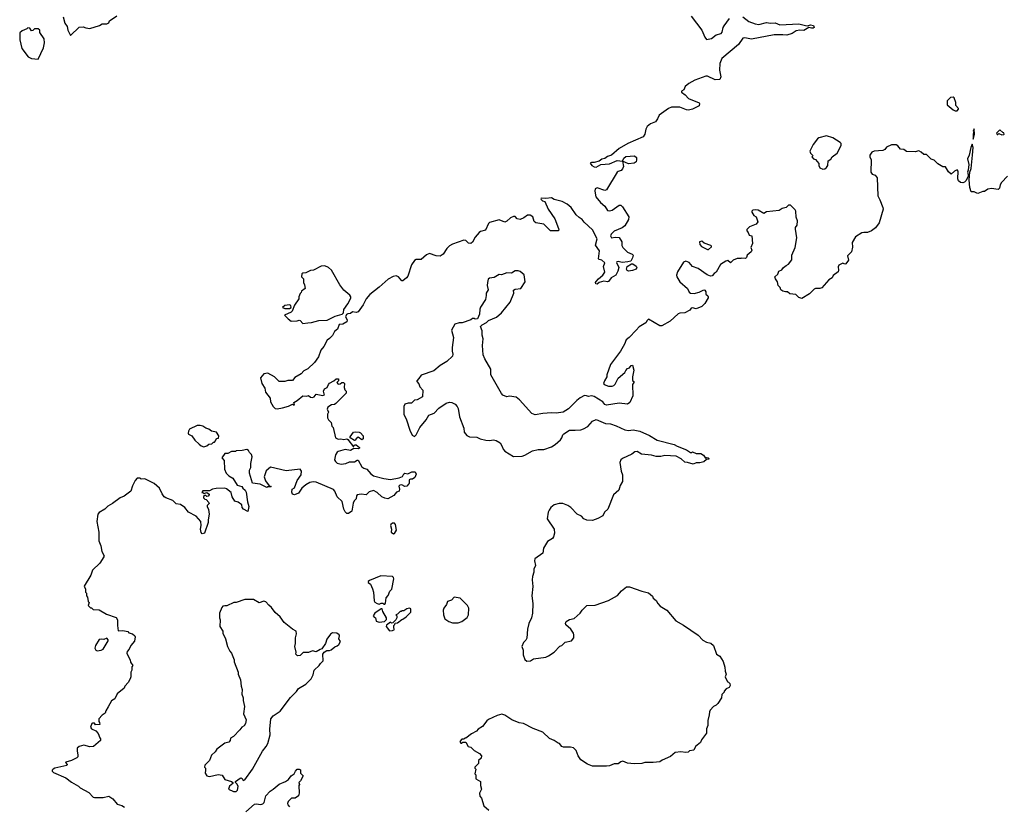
# Model space of a CAD drawing. Extents: x 2293878 to 2522763, y 823964 to 1006972.
# Tile 274 of 407: x 2402040 to 2412381, y 906196 to 914456. Entities that reach past the tile are written whole.
import ezdxf

# ---------------------------------------------------------------- set-up
doc = ezdxf.new("R2010")
doc.units = 0

msp = doc.modelspace()

# ---------------------------------------------------------------- linework, layer by layer
at = {"layer": '0CON20XD'}
for points in [[(2402496, 914486), (2402515, 914420), (2402540, 914385), (2402547, 914345), (2402575, 914290), (2402665, 914378), (2402705, 914382), (2402735, 914370), (2402775, 914364), (2402878, 914395), (2402905, 914412), (2402955, 914413), (2402975, 914422), (2402982, 914445), (2403062, 914498)], [(2409634, 914485), (2409698, 914438), (2409765, 914413), (2409805, 914407), (2409885, 914427), (2409925, 914421), (2409975, 914423), (2410025, 914401), (2410225, 914414), (2410295, 914394), (2410315, 914392), (2410345, 914402), (2410377, 914395), (2410384, 914376), (2410375, 914369), (2410355, 914366), (2410327, 914373), (2410275, 914342), (2410235, 914346), (2410195, 914340), (2410155, 914313), (2410096, 914294), (2410055, 914299), (2409965, 914296), (2409727, 914253), (2409655, 914267), (2409635, 914264), (2409591, 914195), (2409415, 914049), (2409392, 913995), (2409391, 913925), (2409404, 913855), (2409395, 913829), (2409345, 913825), (2409265, 913864), (2409245, 913864), (2409130, 913820), (2409067, 913785), (2409031, 913755), (2409015, 913720), (2408990, 913705), (2408992, 913695), (2409028, 913668), (2409065, 913628), (2409175, 913582), (2409180, 913575), (2409175, 913553), (2409108, 913515), (2409065, 913506), (2409045, 913508), (2408974, 913536), (2408885, 913537), (2408855, 913524), (2408757, 913455), (2408739, 913415), (2408717, 913385), (2408665, 913362), (2408632, 913335), (2408618, 913305), (2408606, 913254), (2408589, 913225), (2408426, 913155), (2408336, 913105), (2408256, 913034), (2408215, 913021), (2408185, 912998), (2408155, 912990), (2408125, 912971), (2408075, 912956), (2408045, 912958), (2408032, 912948), (2408048, 912925), (2408075, 912910), (2408095, 912909), (2408145, 912937), (2408235, 912944), (2408315, 912976), (2408370, 912970), (2408385, 913003), (2408405, 913018), (2408496, 913026), (2408518, 913008), (2408520, 912985), (2408514, 912965), (2408495, 912948), (2408435, 912942), (2408370, 912970), (2408382, 912915), (2408371, 912889), (2408358, 912872), (2408327, 912863), (2408315, 912854), (2408205, 912668), (2408185, 912663), (2408105, 912689), (2408085, 912679), (2408081, 912655), (2408091, 912595), (2408139, 912535), (2408187, 912497), (2408215, 912454), (2408235, 912448), (2408263, 912457), (2408335, 912507), (2408355, 912510), (2408372, 912492), (2408437, 912387), (2408435, 912357), (2408395, 912293), (2408368, 912272), (2408284, 912235), (2408251, 912205), (2408244, 912185), (2408255, 912167), (2408295, 912173), (2408335, 912170), (2408364, 912125), (2408366, 912085), (2408374, 912064), (2408425, 912014), (2408472, 911995), (2408483, 911985), (2408476, 911955), (2408458, 911922), (2408428, 911912), (2408367, 911907), (2408325, 911918), (2408313, 911915), (2408309, 911905), (2408332, 911855), (2408322, 911815), (2408303, 911775), (2408254, 911746), (2408225, 911708), (2408215, 911703), (2408175, 911710), (2408125, 911698), (2408105, 911678), (2408091, 911681), (2408088, 911695), (2408095, 911708), (2408118, 911735), (2408166, 911774), (2408187, 911805), (2408172, 911865), (2408186, 911904), (2408155, 911932), (2408125, 911938), (2408118, 911945), (2408129, 912029), (2408089, 912089), (2408106, 912155), (2408055, 912251), (2407969, 912329), (2407948, 912358), (2407915, 912378), (2407886, 912406), (2407833, 912483), (2407790, 912520), (2407736, 912546), (2407655, 912567), (2407625, 912587), (2407565, 912577), (2407518, 912582), (2407513, 912575), (2407518, 912568), (2407532, 912555), (2407556, 912546), (2407591, 912465), (2407662, 912365), (2407699, 912265), (2407702, 912245), (2407695, 912238), (2407615, 912238), (2407545, 912310), (2407462, 912322), (2407445, 912338), (2407430, 912385), (2407402, 912402), (2407375, 912404), (2407336, 912374), (2407295, 912359), (2407266, 912366), (2407245, 912388), (2407225, 912389), (2407194, 912375), (2407158, 912342), (2407135, 912330), (2407075, 912354), (2406975, 912325), (2406965, 912315), (2406933, 912245), (2406879, 912231), (2406865, 912222), (2406825, 912174), (2406795, 912119), (2406778, 912105), (2406755, 912110), (2406725, 912138), (2406705, 912142), (2406585, 912098), (2406555, 912082), (2406526, 912054), (2406487, 911995), (2406457, 911973), (2406415, 911977), (2406345, 912001), (2406312, 911988), (2406255, 911937), (2406203, 911937), (2406185, 911929), (2406155, 911882), (2406115, 911764), (2406104, 911746), (2406065, 911714), (2406053, 911715), (2406019, 911755), (2405995, 911768), (2405961, 911759), (2405910, 911730), (2405815, 911646), (2405719, 911571), (2405680, 911525), (2405648, 911462), (2405595, 911390), (2405575, 911380), (2405535, 911388), (2405515, 911372), (2405485, 911369), (2405471, 911359), (2405462, 911335), (2405480, 911305), (2405476, 911285), (2405435, 911258), (2405394, 911256), (2405377, 911205), (2405345, 911182), (2405325, 911140), (2405295, 911108), (2405269, 911091), (2405233, 911025), (2405204, 910986), (2405178, 910915), (2405135, 910857), (2405065, 910791), (2405025, 910769), (2404995, 910736), (2404931, 910699), (2404905, 910667), (2404855, 910668), (2404824, 910656), (2404765, 910657), (2404715, 910707), (2404645, 910744), (2404604, 910736), (2404570, 910695), (2404583, 910635), (2404616, 910585), (2404622, 910545), (2404670, 910480), (2404674, 910444), (2404701, 910395), (2404725, 910372), (2404745, 910370), (2404800, 910380), (2404865, 910399), (2404905, 910420), (2404915, 910410), (2404925, 910410), (2404918, 910435), (2404955, 910457), (2405013, 910507), (2405055, 910502), (2405075, 910508), (2405095, 910492), (2405115, 910490), (2405133, 910497), (2405155, 910522), (2405225, 910508), (2405240, 910515), (2405238, 910528), (2405230, 910555), (2405241, 910579), (2405270, 910595), (2405282, 910625), (2405295, 910638), (2405338, 910662), (2405365, 910686), (2405388, 910685), (2405387, 910663), (2405372, 910645), (2405385, 910630), (2405405, 910632), (2405425, 910647), (2405440, 910645), (2405452, 910635), (2405448, 910595), (2405455, 910570), (2405470, 910555), (2405470, 910535), (2405362, 910425), (2405345, 910414), (2405315, 910412), (2405275, 910388), (2405269, 910365), (2405282, 910335), (2405273, 910315), (2405274, 910274), (2405282, 910255), (2405310, 910225), (2405318, 910188), (2405332, 910172), (2405357, 910065), (2405385, 910051), (2405414, 910054), (2405445, 910047), (2405475, 910053), (2405486, 910046), (2405545, 909970), (2405555, 909990), (2405575, 909992), (2405610, 909965), (2405610, 909955), (2405595, 909948), (2405548, 909952), (2405515, 909933), (2405457, 909943), (2405385, 909922), (2405375, 909916), (2405357, 909885), (2405348, 909835), (2405358, 909815), (2405375, 909799), (2405415, 909789), (2405465, 909796), (2405505, 909814), (2405555, 909814), (2405585, 909832), (2405595, 909830), (2405635, 909762), (2405655, 909747), (2405685, 909737), (2405727, 909687), (2405757, 909667), (2405865, 909639), (2405935, 909629), (2406026, 909644), (2406060, 909660), (2406075, 909688), (2406085, 909693), (2406115, 909687), (2406157, 909707), (2406195, 909707), (2406203, 909685), (2406191, 909649), (2406165, 909632), (2406145, 909632), (2406130, 909625), (2406130, 909585), (2406125, 909578), (2406105, 909558), (2406085, 909553), (2406055, 909570), (2406032, 909568), (2406023, 909557), (2406030, 909525), (2406027, 909505), (2405996, 909494), (2405969, 909461), (2405906, 909424), (2405875, 909430), (2405843, 909445), (2405795, 909490), (2405755, 909511), (2405712, 909498), (2405680, 909465), (2405625, 909474), (2405585, 909467), (2405578, 909455), (2405573, 909425), (2405553, 909405), (2405541, 909379), (2405528, 909295), (2405495, 909270), (2405475, 909272), (2405459, 909289), (2405444, 909315), (2405427, 909397), (2405374, 909446), (2405351, 909505), (2405335, 909523), (2405155, 909598), (2405122, 909602), (2405088, 909595), (2405045, 909571), (2405002, 909535), (2404970, 909485), (2404925, 909467), (2404905, 909472), (2404900, 909495), (2404903, 909527), (2404925, 909540), (2404954, 909616), (2404996, 909675), (2405001, 909715), (2404985, 909737), (2404840, 909720), (2404675, 909756), (2404630, 909720), (2404607, 909655), (2404622, 909612), (2404662, 909562), (2404680, 909555), (2404675, 909550), (2404645, 909550), (2404635, 909542), (2404565, 909578), (2404485, 909590), (2404453, 909695), (2404453, 909725), (2404466, 909755), (2404466, 909795), (2404482, 909865), (2404475, 909890), (2404455, 909910)], [(2409093, 914495), (2409206, 914345), (2409235, 914272), (2409255, 914250), (2409305, 914259), (2409354, 914296), (2409407, 914313), (2409419, 914325), (2409428, 914375), (2409438, 914392), (2409495, 914468)], [(2402235, 914042), (2402289, 914161), (2402302, 914215), (2402298, 914255), (2402253, 914323), (2402250, 914345), (2402235, 914360), (2402195, 914360), (2402178, 914342), (2402165, 914340), (2402148, 914368), (2402125, 914370), (2402115, 914360), (2402065, 914340), (2402043, 914317), (2402040, 914245), (2402063, 914155), (2402130, 914065), (2402165, 914048), (2402235, 914042)], [(2411865, 913498), (2411885, 913500), (2411900, 913515), (2411900, 913525), (2411873, 913555), (2411874, 913585), (2411854, 913634), (2411843, 913643), (2411815, 913639), (2411783, 913605), (2411783, 913563), (2411845, 913508), (2411865, 913498)], [(2412055, 913200), (2412069, 913255), (2412065, 913310), (2412054, 913286), (2412060, 913275), (2412054, 913254), (2412055, 913200)], [(2412355, 913248), (2412375, 913250), (2412380, 913255), (2412378, 913268), (2412365, 913270), (2412335, 913298), (2412300, 913265), (2412305, 913250), (2412315, 913250), (2412325, 913260), (2412355, 913248)], [(2410475, 912888), (2410495, 912890), (2410515, 912903), (2410529, 912925), (2410533, 912975), (2410560, 912990), (2410573, 913015), (2410626, 913054), (2410668, 913135), (2410668, 913155), (2410658, 913168), (2410582, 913215), (2410515, 913238), (2410435, 913216), (2410420, 913205), (2410374, 913145), (2410338, 913075), (2410346, 913056), (2410368, 913035), (2410370, 913025), (2410360, 913015), (2410378, 912995), (2410397, 912987), (2410433, 912945), (2410434, 912924), (2410445, 912900), (2410475, 912888)], [(2412416, 912814), (2412352, 912745), (2412338, 912722), (2412332, 912688), (2412317, 912673), (2412247, 912683), (2412210, 912675), (2412175, 912653), (2412155, 912652), (2412105, 912632), (2412093, 912633), (2412065, 912650), (2412035, 912648), (2412019, 912695), (2412014, 912776), (2412019, 912855), (2412032, 912895), (2412048, 913035), (2412053, 913115), (2412045, 913150), (2412029, 913115), (2412011, 913035), (2411996, 912995), (2412010, 912935), (2412002, 912875), (2411994, 912855), (2412004, 912815), (2411977, 912763), (2411965, 912750), (2411945, 912743), (2411920, 912745), (2411900, 912765), (2411893, 912785), (2411897, 912867), (2411888, 912878), (2411860, 912865), (2411823, 912833), (2411795, 912860), (2411765, 912910), (2411735, 912912), (2411685, 912942), (2411645, 912980), (2411615, 912990), (2411565, 913040), (2411535, 913040), (2411510, 913065), (2411485, 913078), (2411445, 913067), (2411355, 913072), (2411325, 913092), (2411290, 913095), (2411263, 913133), (2411245, 913142), (2411197, 913143), (2411145, 913118), (2411126, 913094), (2411106, 913084), (2411013, 913077), (2410990, 913065), (2410968, 913035), (2410968, 913015), (2410982, 912985), (2410981, 912855), (2410994, 912834), (2411025, 912822), (2411046, 912795), (2411052, 912605), (2411074, 912565)], [(2411074, 912565), (2411106, 912485), (2411109, 912465), (2411067, 912323), (2411030, 912270), (2410985, 912239), (2410945, 912221), (2410905, 912223), (2410885, 912217), (2410818, 912175), (2410784, 912116), (2410787, 912067), (2410775, 912020), (2410733, 911977), (2410745, 911930), (2410717, 911893), (2410705, 911890), (2410685, 911898), (2410645, 911880), (2410638, 911862), (2410640, 911825), (2410635, 911810), (2410585, 911770), (2410573, 911747), (2410538, 911725), (2410465, 911642), (2410445, 911633), (2410397, 911633), (2410385, 911628), (2410335, 911578), (2410255, 911530), (2410225, 911538), (2410192, 911572), (2410128, 911578), (2410105, 911600), (2410085, 911598), (2410054, 911604), (2410035, 911620), (2410028, 911645), (2410007, 911665), (2410000, 911705), (2409977, 911735), (2409972, 911755), (2410002, 911785), (2410012, 911815), (2410045, 911828), (2410063, 911855), (2410092, 911875), (2410115, 911890), (2410150, 911935), (2410151, 911985), (2410184, 912065), (2410202, 912165), (2410187, 912255), (2410190, 912275), (2410205, 912300), (2410208, 912345), (2410194, 912384), (2410192, 912445), (2410185, 912460), (2410135, 912510), (2410115, 912510), (2410090, 912485), (2410048, 912472), (2410017, 912453), (2409885, 912438), (2409855, 912422), (2409797, 912457), (2409765, 912460), (2409740, 912455), (2409730, 912445), (2409730, 912435), (2409751, 912401), (2409777, 912387), (2409792, 912335), (2409775, 912308), (2409705, 912280), (2409678, 912252), (2409678, 912238), (2409692, 912222), (2409700, 912195), (2409728, 912185), (2409738, 912105), (2409720, 912065), (2409729, 912035), (2409723, 912017), (2409680, 911985), (2409672, 911958), (2409662, 911948), (2409625, 911952), (2409613, 911947), (2409575, 911948), (2409535, 911930), (2409505, 911903), (2409477, 911927), (2409455, 911922), (2409402, 911885), (2409356, 911804), (2409335, 911792), (2409313, 911767), (2409295, 911763), (2409262, 911778), (2409165, 911842), (2409106, 911865), (2409072, 911905), (2409035, 911919), (2409011, 911909), (2408950, 911810), (2408939, 911775), (2408942, 911755), (2408972, 911702), (2409053, 911635), (2409071, 911595), (2409085, 911586), (2409125, 911582), (2409176, 911594), (2409225, 911620), (2409236, 911616), (2409247, 911597), (2409248, 911575), (2409268, 911555), (2409270, 911545), (2409270, 911535), (2409237, 911475), (2409205, 911446), (2409145, 911421), (2409105, 911430), (2409094, 911426), (2409080, 911405), (2409025, 911379), (2408975, 911374), (2408955, 911366), (2408871, 911289), (2408785, 911240), (2408765, 911241), (2408645, 911310), (2408631, 911299), (2408615, 911273), (2408548, 911232), (2408514, 911196), (2408441, 911119), (2408409, 911095), (2408391, 911049), (2408351, 910975), (2408244, 910835), (2408208, 910725), (2408206, 910704), (2408182, 910665), (2408173, 910635), (2408180, 910625), (2408225, 910608), (2408263, 910607), (2408280, 910615), (2408295, 910630), (2408325, 910690), (2408395, 910752), (2408405, 910772), (2408425, 910792), (2408445, 910800), (2408462, 910825), (2408475, 910830), (2408490, 910775), (2408477, 910705), (2408478, 910668), (2408490, 910655), (2408490, 910645), (2408478, 910625), (2408480, 910505), (2408450, 910435), (2408423, 910417), (2408335, 910429), (2408205, 910409), (2408186, 910416), (2408164, 910444), (2408075, 910500), (2408045, 910506), (2408015, 910499), (2407994, 910506), (2407972, 910508), (2407926, 910484), (2407892, 910458), (2407805, 910369), (2407748, 910335), (2407674, 910324), (2407625, 910329), (2407535, 910321), (2407455, 910306), (2407420, 910320), (2407290, 910465), (2407255, 910492), (2407185, 910503), (2407155, 910497), (2407115, 910514), (2407099, 910529), (2406989, 910725), (2406987, 910785), (2406924, 910894), (2406908, 910938), (2406902, 911035), (2406909, 911105), (2406898, 911145), (2406898, 911188), (2406880, 911235), (2406898, 911252), (2406943, 911277), (2406964, 911296), (2407047, 911333), (2407101, 911379), (2407190, 911490), (2407230, 911585), (2407228, 911615), (2407244, 911626), (2407305, 911633), (2407350, 911705), (2407338, 911778), (2407295, 911813), (2407275, 911819), (2407245, 911818), (2407206, 911794), (2407155, 911799), (2407102, 911778), (2407075, 911780), (2407025, 911748), (2406975, 911743), (2406960, 911730), (2406952, 911698), (2406951, 911665), (2406960, 911620), (2406939, 911585), (2406940, 911560), (2406932, 911518), (2406881, 911439), (2406872, 911415), (2406868, 911365), (2406850, 911315), (2406825, 911310), (2406815, 911320), (2406795, 911318), (2406777, 911303), (2406686, 911274), (2406657, 911273), (2406612, 911258), (2406577, 911195), (2406595, 911120), (2406584, 911015), (2406584, 910975), (2406591, 910945), (2406586, 910924), (2406525, 910868), (2406456, 910824), (2406391, 910769), (2406255, 910722), (2406233, 910687), (2406210, 910665), (2406210, 910655), (2406233, 910633), (2406242, 910602), (2406273, 910565), (2406272, 910495), (2406216, 910464), (2406185, 910462), (2406155, 910430), (2406121, 910429), (2406085, 910418), (2406076, 910394), (2406074, 910315), (2406104, 910255), (2406136, 910145), (2406163, 910093), (2406185, 910080), (2406205, 910098), (2406241, 910175), (2406308, 910255), (2406336, 910304), (2406394, 910325), (2406442, 910378), (2406521, 910429), (2406555, 910438), (2406580, 910435), (2406615, 910417), (2406635, 910394), (2406645, 910372), (2406658, 910285), (2406704, 910165), (2406709, 910125), (2406738, 910088), (2406765, 910074), (2406842, 910072), (2406875, 910054), (2406935, 910042), (2406975, 910038), (2407015, 910044), (2407045, 910036), (2407085, 910011), (2407108, 909975), (2407119, 909945), (2407137, 909925), (2407225, 909869), (2407317, 909873), (2407345, 909883), (2407425, 909928), (2407485, 909944), (2407545, 909944), (2407625, 909970), (2407664, 909995), (2407719, 910045), (2407733, 910065), (2407744, 910096), (2407755, 910108), (2407815, 910144), (2407875, 910146), (2407935, 910149), (2407961, 910159), (2408007, 910183), (2408055, 910240), (2408095, 910256), (2408194, 910214), (2408245, 910211), (2408305, 910191), (2408395, 910149), (2408435, 910143), (2408485, 910148), (2408555, 910134), (2408655, 910090), (2408735, 910042), (2408915, 909996), (2408945, 909977), (2409045, 909939), (2409085, 909912), (2409095, 909910), (2409105, 909918), (2409145, 909900), (2409195, 909900), (2409222, 909882), (2409242, 909852), (2409255, 909860), (2409270, 909855), (2409280, 909845), (2409275, 909840), (2409252, 909838), (2409225, 909812), (2409185, 909804), (2409145, 909803), (2409115, 909787), (2409055, 909806), (2409025, 909808), (2408986, 909846), (2408934, 909874), (2408815, 909879), (2408775, 909870), (2408725, 909869), (2408675, 909884), (2408570, 909895), (2408525, 909920), (2408502, 909918), (2408468, 909892), (2408371, 909849), (2408353, 909835), (2408343, 909805), (2408359, 909715), (2408373, 909675), (2408372, 909605), (2408347, 909565), (2408333, 909517), (2408277, 909465), (2408217, 909315), (2408184, 909286), (2408164, 909246), (2408112, 909218), (2408055, 909198), (2407995, 909200), (2407966, 909216), (2407941, 909241), (2407895, 909264), (2407830, 909335), (2407796, 909356), (2407745, 909374), (2407705, 909376), (2407655, 909363), (2407618, 909335), (2407602, 909305), (2407590, 909285), (2407581, 909215), (2407654, 909105), (2407656, 909064), (2407647, 909025), (2407635, 909008), (2407585, 908977), (2407542, 908905), (2407536, 908854), (2407452, 908795), (2407448, 908775), (2407457, 908725), (2407440, 908685), (2407440, 908655), (2407425, 908610), (2407422, 908575), (2407429, 908505), (2407420, 908405), (2407428, 908325), (2407426, 908225), (2407416, 908174), (2407389, 908115), (2407374, 908055), (2407365, 907960), (2407355, 907940), (2407330, 907915), (2407314, 907875), (2407327, 907835), (2407328, 907788), (2407346, 907736), (2407365, 907720), (2407405, 907722), (2407435, 907744), (2407565, 907762), (2407595, 907775), (2407652, 907815), (2407712, 907878), (2407734, 907886), (2407770, 907920), (2407835, 907933), (2407859, 907965), (2407861, 907995), (2407856, 908015), (2407829, 908055), (2407775, 908102), (2407771, 908115), (2407780, 908135), (2407815, 908157), (2407865, 908168), (2407926, 908224), (2407948, 908255), (2407998, 908305), (2408083, 908307), (2408224, 908356), (2408319, 908411), (2408361, 908459), (2408415, 908502), (2408445, 908500), (2408575, 908454), (2408646, 908436), (2408685, 908402), (2408695, 908382), (2408726, 908356), (2408743, 908325), (2408768, 908298), (2408837, 908255), (2408932, 908145), (2409012, 908098), (2409165, 907992), (2409215, 907940), (2409255, 907918), (2409298, 907908), (2409326, 907886), (2409358, 907795), (2409393, 907773), (2409428, 907715), (2409447, 907657), (2409448, 907615), (2409460, 907585), (2409450, 907555), (2409452, 907545), (2409470, 907515), (2409470, 907505), (2409485, 907500), (2409500, 907485), (2409502, 907465), (2409490, 907445), (2409461, 907429), (2409440, 907405), (2409440, 907395), (2409415, 907370), (2409410, 907335), (2409372, 907275), (2409355, 907258), (2409328, 907245), (2409292, 907205), (2409284, 907186), (2409283, 907157), (2409268, 907095), (2409268, 907045), (2409252, 907008), (2409253, 906965), (2409200, 906895), (2409192, 906865), (2409138, 906825), (2409120, 906785), (2409075, 906778), (2409060, 906765), (2409035, 906760), (2408985, 906767), (2408925, 906760), (2408875, 906718), (2408789, 906681), (2408765, 906663), (2408694, 906654), (2408606, 906654), (2408576, 906644)], [(2409275, 912042), (2409305, 912070), (2409307, 912077), (2409300, 912085), (2409228, 912108), (2409205, 912130), (2409180, 912125), (2409182, 912095), (2409202, 912075), (2409265, 912042), (2409275, 912042)], [(2405015, 911267), (2405065, 911274), (2405105, 911278), (2405182, 911298), (2405269, 911301), (2405355, 911343), (2405427, 911363), (2405442, 911378), (2405446, 911414), (2405487, 911473), (2405517, 911533), (2405519, 911545), (2405509, 911565), (2405446, 911616), (2405402, 911672), (2405315, 911825), (2405285, 911855), (2405245, 911870), (2405205, 911868), (2405125, 911827), (2405095, 911822), (2405045, 911797), (2405014, 911796), (2405003, 911787), (2405000, 911755), (2405020, 911735), (2405020, 911695), (2405032, 911672), (2405038, 911635), (2405000, 911605), (2404998, 911592), (2404985, 911580), (2404972, 911545), (2404972, 911525), (2404925, 911460), (2404903, 911395), (2404892, 911385), (2404823, 911355), (2404860, 911315), (2404892, 911292), (2404956, 911294), (2404975, 911300), (2404985, 911297), (2405015, 911267)], [(2408435, 911817), (2408421, 911821), (2408413, 911835), (2408422, 911865), (2408465, 911893), (2408481, 911891), (2408515, 911868), (2408522, 911855), (2408515, 911838), (2408475, 911823), (2408435, 911817)], [(2404875, 911424), (2404892, 911435), (2404888, 911455), (2404875, 911462), (2404824, 911456), (2404802, 911435), (2404824, 911424), (2404875, 911424)], [(2403975, 909972), (2404005, 909980), (2404025, 910000), (2404058, 910002), (2404075, 910020), (2404085, 910020), (2404098, 910032), (2404100, 910045), (2404112, 910058), (2404128, 910062), (2404130, 910085), (2404108, 910125), (2404055, 910136), (2404025, 910156), (2403995, 910165), (2403965, 910187), (2403935, 910195), (2403905, 910194), (2403825, 910157), (2403812, 910135), (2403809, 910115), (2403814, 910104), (2403847, 910085), (2403880, 910040), (2403925, 909998), (2403945, 909982), (2403975, 909972)], [(2405555, 910038), (2405510, 910065), (2405510, 910075), (2405546, 910124), (2405565, 910129), (2405606, 910126), (2405619, 910119), (2405646, 910086), (2405647, 910055), (2405635, 910043), (2405595, 910072), (2405574, 910056), (2405565, 910040), (2405555, 910038)], [(2404455, 909910), (2404443, 909933), (2404425, 909942), (2404375, 909932), (2404315, 909930), (2404305, 909920), (2404265, 909920), (2404225, 909900), (2404195, 909900), (2404162, 909855), (2404187, 909827), (2404190, 909735), (2404208, 909695), (2404238, 909665), (2404280, 909640), (2404325, 909568), (2404373, 909553), (2404382, 909535), (2404408, 909515), (2404418, 909495), (2404432, 909392), (2404447, 909345), (2404435, 909290), (2404391, 909315), (2404378, 909335), (2404373, 909363), (2404335, 909390), (2404300, 909400), (2404271, 909445), (2404260, 909490), (2404211, 909531), (2404195, 909536), (2404105, 909533), (2404065, 909527), (2404035, 909508), (2403965, 909510), (2403952, 909492), (2403965, 909490), (2403975, 909480), (2404005, 909490), (2404030, 909475), (2404030, 909465), (2404018, 909452), (2404005, 909450), (2403995, 909460), (2403985, 909460), (2403972, 909448), (2403970, 909435), (2403985, 909420), (2403998, 909418), (2404027, 909387), (2404030, 909375), (2404010, 909355), (2404008, 909345), (2404024, 909314), (2404031, 909265), (2404020, 909205), (2404021, 909175), (2403982, 909065), (2403955, 909058), (2403945, 909070), (2403938, 909105), (2403946, 909145), (2403941, 909185), (2403895, 909242), (2403813, 909285), (2403775, 909333), (2403730, 909365), (2403685, 909373), (2403648, 909408), (2403575, 909434), (2403559, 909445), (2403535, 909476), (2403507, 909537), (2403454, 909584), (2403355, 909633), (2403315, 909632), (2403305, 909640), (2403275, 909640), (2403252, 909618), (2403225, 909562), (2403206, 909504), (2403136, 909454), (2403095, 909436), (2403016, 909374), (2402965, 909347), (2402933, 909317), (2402875, 909282), (2402861, 909265), (2402849, 909185), (2402871, 909075), (2402872, 908985), (2402891, 908931), (2402901, 908871), (2402926, 908826), (2402924, 908815), (2402881, 908749), (2402803, 908675), (2402786, 908624), (2402718, 908508), (2402730, 908475), (2402730, 908445), (2402740, 908435), (2402740, 908405), (2402752, 908392), (2402760, 908345), (2402768, 908335), (2402760, 908305), (2402785, 908280), (2402795, 908280), (2402813, 908263), (2402875, 908258), (2402950, 908215), (2403055, 908180), (2403069, 908155), (2403068, 908095), (2403075, 908040), (2403125, 908042), (2403175, 908030), (2403188, 908018), (2403225, 908008), (2403250, 907985), (2403252, 907975), (2403245, 907930), (2403208, 907885), (2403190, 907845), (2403168, 907822), (2403167, 907805), (2403182, 907765), (2403202, 907735), (2403205, 907710), (2403227, 907675), (2403218, 907662), (2403218, 907625), (2403208, 907605), (2403208, 907555), (2403200, 907535), (2403180, 907495), (2403143, 907457), (2403138, 907435), (2403064, 907376), (2403040, 907325), (2403005, 907302), (2402969, 907241), (2402943, 907197), (2402936, 907174), (2402905, 907152), (2402872, 907115), (2402870, 907085), (2402877, 907077), (2402880, 907055), (2402835, 907052), (2402825, 907070), (2402805, 907070), (2402798, 907065), (2402782, 907025), (2402795, 907010), (2402839, 906989), (2402865, 906960), (2402880, 906915), (2402890, 906905), (2402890, 906885), (2402815, 906822), (2402775, 906820), (2402715, 906837), (2402665, 906823), (2402643, 906805), (2402642, 906775), (2402652, 906735), (2402650, 906715), (2402640, 906705), (2402585, 906677), (2402525, 906660), (2402520, 906655), (2402540, 906635), (2402536, 906624), (2402410, 906595), (2402390, 906585), (2402380, 906575), (2402380, 906565), (2402395, 906550), (2402524, 906494), (2402585, 906448), (2402656, 906406), (2402675, 906388), (2402765, 906342), (2402813, 906293), (2402825, 906288), (2402915, 906287), (2402975, 906302), (2403018, 906275), (2403065, 906218), (2403114, 906204), (2403142, 906185)], [(2405965, 909058), (2405975, 909062), (2405996, 909095), (2405986, 909155), (2405975, 909168), (2405955, 909169), (2405937, 909155), (2405934, 909145), (2405946, 909106), (2405943, 909075), (2405965, 909058)], [(2405815, 908318), (2405835, 908330), (2405855, 908330), (2405865, 908320), (2405875, 908320), (2405882, 908328), (2405888, 908385), (2405911, 908409), (2405926, 908454), (2405948, 908475), (2405970, 908585), (2405967, 908597), (2405955, 908608), (2405834, 908616), (2405713, 908567), (2405700, 908555), (2405700, 908545), (2405725, 908530), (2405745, 908480), (2405756, 908446), (2405762, 908355), (2405771, 908341), (2405794, 908324), (2405815, 908318)], [(2404315, 906352), (2404328, 906365), (2404333, 906405), (2404325, 906429), (2404307, 906445), (2404307, 906455), (2404355, 906492), (2404365, 906494), (2404375, 906486), (2404387, 906467), (2404405, 906474), (2404486, 906585), (2404589, 906775), (2404628, 906822), (2404647, 906855), (2404671, 906945), (2404666, 907004), (2404677, 907115), (2404703, 907145), (2404775, 907196), (2404885, 907339), (2404947, 907403), (2404967, 907433), (2405045, 907477), (2405102, 907535), (2405123, 907575), (2405133, 907625), (2405186, 907674), (2405198, 907695), (2405228, 907725), (2405223, 907795), (2405238, 907815), (2405265, 907832), (2405295, 907832), (2405311, 907839), (2405349, 907871), (2405375, 907880), (2405392, 907895), (2405408, 907925), (2405392, 907955), (2405400, 907985), (2405396, 907996), (2405370, 908015), (2405325, 908019), (2405305, 908003), (2405265, 907952), (2405251, 907905), (2405215, 907848), (2405195, 907842), (2405155, 907818), (2405115, 907828), (2405075, 907810), (2405018, 907812), (2404985, 907780), (2404957, 907777), (2404942, 907795), (2404944, 907816), (2404929, 907875), (2404936, 907906), (2404936, 907965), (2404946, 908006), (2404943, 908035), (2404905, 908056), (2404819, 908125), (2404777, 908187), (2404725, 908232), (2404685, 908285), (2404657, 908307), (2404625, 908342), (2404605, 908349), (2404555, 908331), (2404495, 908369), (2404405, 908366), (2404315, 908337), (2404290, 908335), (2404215, 908302), (2404195, 908302), (2404175, 908298), (2404162, 908285), (2404137, 908223), (2404138, 908175), (2404147, 908155), (2404143, 908085), (2404172, 908035), (2404173, 908015), (2404200, 907955), (2404223, 907875), (2404246, 907826), (2404263, 907805), (2404292, 907735), (2404294, 907714), (2404336, 907606), (2404333, 907585), (2404360, 907525), (2404367, 907457), (2404377, 907423), (2404372, 907375), (2404386, 907336), (2404387, 907307), (2404402, 907245), (2404392, 907165), (2404420, 907105), (2404412, 907065), (2404399, 907041), (2404374, 907026), (2404353, 906997), (2404285, 906928), (2404255, 906910), (2404252, 906888), (2404235, 906870), (2404195, 906858), (2404110, 906795), (2404093, 906767), (2404056, 906734), (2404033, 906677), (2403983, 906627), (2403980, 906605), (2403990, 906595), (2403992, 906575), (2403988, 906545), (2404005, 906516), (2404035, 906507), (2404125, 906530), (2404165, 906522), (2404196, 906476), (2404265, 906457), (2404280, 906445), (2404278, 906435), (2404245, 906407), (2404232, 906375), (2404285, 906352), (2404315, 906352)], [(2406585, 908124), (2406645, 908124), (2406685, 908136), (2406740, 908180), (2406754, 908205), (2406758, 908275), (2406742, 908305), (2406665, 908382), (2406605, 908392), (2406575, 908362), (2406534, 908346), (2406523, 908315), (2406494, 908275), (2406489, 908255), (2406492, 908205), (2406506, 908166), (2406548, 908135), (2406585, 908124)], [(2405815, 908130), (2405845, 908133), (2405872, 908138), (2405883, 908147), (2405892, 908158), (2405892, 908175), (2405853, 908243), (2405848, 908268), (2405835, 908270), (2405770, 908225), (2405752, 908195), (2405762, 908182), (2405778, 908175), (2405785, 908140), (2405815, 908130)], [(2405925, 908040), (2405955, 908042), (2405977, 908053), (2405970, 908065), (2405970, 908095), (2405980, 908105), (2405982, 908118), (2406007, 908123), (2406052, 908158), (2406065, 908160), (2406100, 908185), (2406147, 908233), (2406148, 908268), (2406133, 908277), (2406105, 908270), (2406075, 908250), (2406055, 908250), (2406045, 908240), (2406035, 908240), (2406008, 908212), (2405990, 908205), (2406000, 908195), (2406000, 908175), (2405990, 908155), (2405958, 908122), (2405945, 908120), (2405935, 908130), (2405892, 908098), (2405890, 908085), (2405925, 908040)], [(2402855, 907828), (2402895, 907834), (2402917, 907845), (2402968, 907935), (2402970, 907945), (2402955, 907960), (2402923, 907947), (2402895, 907952), (2402875, 907948), (2402837, 907885), (2402830, 907855), (2402840, 907835), (2402855, 907828)], [(2408576, 906644), (2408495, 906640), (2408425, 906648), (2408375, 906669), (2408355, 906663), (2408325, 906642), (2408285, 906642), (2408235, 906622), (2408203, 906617), (2408055, 906618), (2408005, 906638), (2407934, 906684), (2407907, 906725), (2407885, 906780), (2407855, 906809), (2407825, 906818), (2407750, 906815), (2407735, 906822), (2407710, 906855), (2407695, 906858), (2407655, 906887), (2407606, 906906), (2407534, 906974), (2407432, 907012), (2407330, 907065), (2407285, 907073), (2407210, 907105), (2407134, 907154), (2407103, 907163), (2407055, 907150), (2406964, 907106), (2406945, 907092), (2406900, 907035), (2406857, 907005), (2406837, 906983), (2406784, 906956), (2406725, 906910), (2406715, 906910), (2406705, 906900), (2406685, 906900), (2406663, 906877), (2406665, 906870), (2406675, 906860), (2406685, 906860), (2406695, 906870), (2406725, 906870), (2406750, 906825), (2406780, 906815), (2406815, 906780), (2406869, 906749), (2406890, 906725), (2406888, 906702), (2406860, 906675), (2406860, 906645), (2406820, 906605), (2406820, 906595), (2406830, 906585), (2406820, 906535), (2406830, 906525), (2406830, 906485), (2406880, 906455), (2406880, 906415), (2406890, 906375), (2406870, 906335), (2406873, 906303), (2406892, 906282), (2406915, 906200), (2406968, 906155)], [(2404415, 906136), (2404505, 906219), (2404525, 906223), (2404573, 906213), (2404595, 906222), (2404606, 906235), (2404625, 906306), (2404672, 906355), (2404704, 906376), (2404765, 906429), (2404832, 906455), (2404865, 906478), (2404893, 906517), (2404923, 906537), (2404936, 906564), (2404956, 906584), (2404975, 906587), (2404990, 906580), (2404988, 906545), (2405017, 906515), (2404988, 906462), (2404972, 906445), (2404978, 906425), (2404972, 906415), (2404977, 906335), (2404967, 906305), (2404935, 906280), (2404895, 906280), (2404860, 906245), (2404852, 906225), (2404855, 906210), (2404875, 906190)]]:
    msp.add_lwpolyline(points, dxfattribs=at)

doc.saveas('drawing.dxf')
